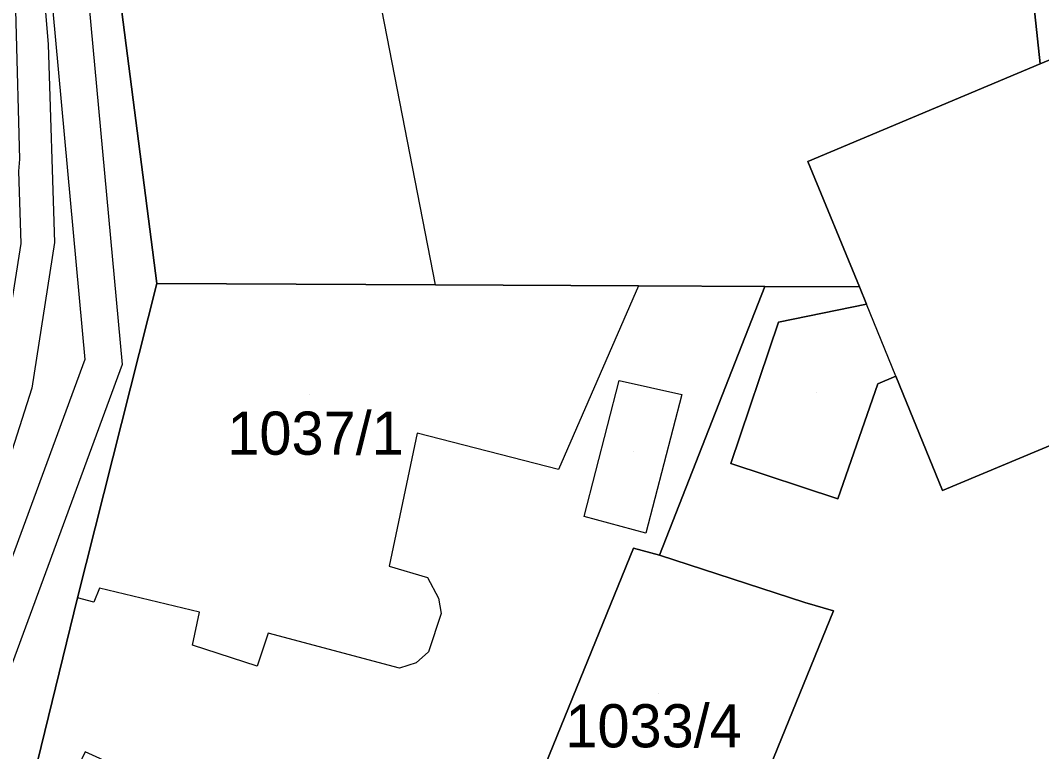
# Model space of a CAD drawing. Extents: x -263423 to -261326, y -1240067 to -1237864.
# Drawn here: x -262583.21 to -262535.87, y -1239608.29 to -1239574.42 of the extents above; entities that cross this region are included whole.
import ezdxf

# ---------------------------------------------------------------- set-up
doc = ezdxf.new("R2010")
doc.units = 0
for name, color, linetype in [('body_kn', 7, 'Continuous'), ('kladpar_druhypozemkov', 7, 'Continuous'), ('kladpar_hranice', 7, 'Continuous'), ('kladpar_parcelnecisla', 7, 'Continuous'), ('kladpar_plochy', 7, 'Continuous'), ('tarchy_linie', 7, 'Continuous'), ('zappar_hrandruhpozemk', 7, 'Continuous')]:
    doc.layers.add(name, color=color, linetype=linetype)

msp = doc.modelspace()

# ---------------------------------------------------------------- linework, layer by layer
at = {"layer": 'body_kn'}
for p, q in [((-262581.93, -1239575.53), (-262581.93, -1239575.53)), ((-262535.94, -1239576.42), (-262535.94, -1239576.42)), ((-262546.71, -1239580.95), (-262546.71, -1239580.95)), ((-262546.71, -1239580.95), (-262546.71, -1239580.95)), ((-262583.18, -1239584.75), (-262583.18, -1239584.75)), ((-262581.63, -1239584.7), (-262581.63, -1239584.7)), ((-262576.89, -1239586.61), (-262576.89, -1239586.61)), ((-262563.97, -1239586.67), (-262563.97, -1239586.67)), ((-262563.97, -1239586.67), (-262563.97, -1239586.67)), ((-262554.55, -1239586.71), (-262554.55, -1239586.71)), ((-262554.55, -1239586.71), (-262554.55, -1239586.71)), ((-262548.7, -1239586.74), (-262548.7, -1239586.74)), ((-262544.31, -1239586.76), (-262544.31, -1239586.76)), ((-262543.99, -1239587.56), (-262543.99, -1239587.56)), ((-262548.06, -1239588.39), (-262548.06, -1239588.39)), ((-262580.22, -1239590.13), (-262580.22, -1239590.13)), ((-262578.49, -1239590.36), (-262578.49, -1239590.36)), ((-262555.46, -1239591.1), (-262555.46, -1239591.1)), ((-262555.46, -1239591.1), (-262555.46, -1239591.1)), ((-262543.46, -1239591.25), (-262543.46, -1239591.25)), ((-262542.63, -1239590.9), (-262542.63, -1239590.9)), ((-262542.63, -1239590.9), (-262542.63, -1239590.9)), ((-262582.68, -1239591.46), (-262582.68, -1239591.46)), ((-262542.29, -1239591.74), (-262542.29, -1239591.74)), ((-262552.54, -1239591.75), (-262552.54, -1239591.75)), ((-262564.82, -1239593.54), (-262564.82, -1239593.54)), ((-262550.28, -1239594.95), (-262550.28, -1239594.95)), ((-262558.27, -1239595.23), (-262558.27, -1239595.23)), ((-262540.46, -1239596.2), (-262540.46, -1239596.2)), ((-262545.32, -1239596.59), (-262545.32, -1239596.59)), ((-262557.07, -1239597.4), (-262557.07, -1239597.4)), ((-262554.21, -1239598.18), (-262554.21, -1239598.18)), ((-262554.79, -1239598.87), (-262554.79, -1239598.87)), ((-262553.58, -1239599.2), (-262553.58, -1239599.2)), ((-262566.12, -1239599.71), (-262566.12, -1239599.71)), ((-262564.34, -1239600.23), (-262564.34, -1239600.23)), ((-262579.55, -1239600.73), (-262579.55, -1239600.73)), ((-262580.57, -1239601.17), (-262580.57, -1239601.17)), ((-262563.83, -1239601.19), (-262563.83, -1239601.19)), ((-262579.81, -1239601.37), (-262579.81, -1239601.37)), ((-262546.84, -1239601.39), (-262546.84, -1239601.39)), ((-262574.91, -1239601.84), (-262574.91, -1239601.84)), ((-262563.71, -1239601.89), (-262563.71, -1239601.89)), ((-262545.51, -1239601.78), (-262545.51, -1239601.78)), ((-262571.73, -1239602.81), (-262571.73, -1239602.81)), ((-262575.23, -1239603.36), (-262575.23, -1239603.36)), ((-262564.29, -1239603.67), (-262564.29, -1239603.67)), ((-262572.24, -1239604.33), (-262572.24, -1239604.33)), ((-262565.63, -1239604.43), (-262565.63, -1239604.43)), ((-262564.86, -1239604.18), (-262564.86, -1239604.18))]:
    msp.add_line(p, q, dxfattribs=at)
at = {"layer": 'kladpar_druhypozemkov'}
for p, q in [((-262569.8, -1239591.74), (-262569.8, -1239591.74)), ((-262546.29, -1239591.65), (-262546.29, -1239591.65)), ((-262554.78, -1239594.37), (-262554.78, -1239594.37)), ((-262553.63, -1239605.61), (-262553.63, -1239605.61))]:
    msp.add_line(p, q, dxfattribs=at)
at = {"layer": 'kladpar_hranice'}
for points in [[(-262554.93, -1239548.7), (-262548.69, -1239547.45), (-262545.38, -1239546.83), (-262539.53, -1239545.71), (-262537.05, -1239566.1), (-262536.8, -1239568.38), (-262536.62, -1239570.05), (-262536.55, -1239570.66), (-262536.31, -1239572.94), (-262535.94, -1239576.42), (-262546.71, -1239580.95), (-262544.31, -1239586.76), (-262548.7, -1239586.74), (-262554.55, -1239586.71), (-262563.97, -1239586.67), (-262576.89, -1239586.61), (-262581.11, -1239553.86), (-262572.45, -1239551.86), (-262569.26, -1239551.18), (-262554.93, -1239548.7)], [(-262581.11, -1239553.86), (-262576.89, -1239586.61), (-262580.57, -1239601.17), (-262582.76, -1239610.14), (-262583.09, -1239610.97), (-262586.79, -1239619.33), (-262587.67, -1239621.32), (-262590.66, -1239628.06), (-262591.04, -1239629.72), (-262597.4, -1239644.27), (-262606.82, -1239662.32), (-262607.46, -1239663.71), (-262608.04, -1239664.92), (-262610.48, -1239669.93), (-262611.63, -1239672.29)], [(-262546.71, -1239580.95), (-262535.94, -1239576.42), (-262514.53, -1239567.54), (-262514.85, -1239566.58), (-262507.9, -1239563.88), (-262497.08, -1239559.78), (-262489.86, -1239576.61), (-262495.53, -1239579.1), (-262490.3, -1239591.72), (-262495.72, -1239594.16), (-262495.84, -1239593.9), (-262498.9, -1239587.5), (-262502.36, -1239580.27), (-262540.46, -1239596.2), (-262542.29, -1239591.74), (-262542.63, -1239590.9), (-262543.46, -1239591.25), (-262545.32, -1239596.59), (-262550.28, -1239594.95), (-262548.06, -1239588.39), (-262543.99, -1239587.56), (-262544.31, -1239586.76), (-262546.71, -1239580.95)], [(-262514.53, -1239567.54), (-262535.94, -1239576.42), (-262536.31, -1239572.94), (-262531.29, -1239571.69)], [(-262554.17, -1239623.01), (-262545.51, -1239601.78), (-262546.84, -1239601.39), (-262553.58, -1239599.2), (-262548.7, -1239586.74), (-262544.31, -1239586.76), (-262543.99, -1239587.56), (-262548.06, -1239588.39), (-262550.28, -1239594.95), (-262545.32, -1239596.59), (-262543.46, -1239591.25), (-262542.63, -1239590.9), (-262542.29, -1239591.74), (-262540.46, -1239596.2), (-262502.36, -1239580.27), (-262498.9, -1239587.5), (-262533.95, -1239602.15), (-262524.98, -1239623.92), (-262538.45, -1239625.54), (-262545.79, -1239626.42), (-262554.17, -1239623.01)], [(-262563.97, -1239586.67), (-262554.55, -1239586.71), (-262548.7, -1239586.74), (-262553.58, -1239599.2), (-262554.79, -1239598.87), (-262559.56, -1239610.59), (-262562.71, -1239609.22), (-262565.67, -1239616.14), (-262562.44, -1239617.64), (-262563.52, -1239620.29), (-262567.07, -1239618.3), (-262564.83, -1239613.47), (-262570.48, -1239610.84), (-262571.19, -1239612.42), (-262580.21, -1239608.31), (-262581.75, -1239611.55), (-262583.09, -1239610.97), (-262582.76, -1239610.14), (-262580.57, -1239601.17), (-262576.89, -1239586.61), (-262563.97, -1239586.67)], [(-262563.52, -1239620.29), (-262562.44, -1239617.64), (-262559.56, -1239610.59), (-262554.79, -1239598.87), (-262553.58, -1239599.2), (-262546.84, -1239601.39), (-262545.51, -1239601.78), (-262554.17, -1239623.01), (-262563.52, -1239620.29)]]:
    msp.add_lwpolyline(points, dxfattribs=at)
at = {"layer": 'kladpar_plochy'}
for points in [[(-262554.93, -1239548.7), (-262548.69, -1239547.45), (-262545.38, -1239546.83), (-262539.53, -1239545.71), (-262537.05, -1239566.1), (-262536.8, -1239568.38), (-262536.62, -1239570.05), (-262536.55, -1239570.66), (-262536.31, -1239572.94), (-262535.94, -1239576.42), (-262546.71, -1239580.95), (-262544.31, -1239586.76), (-262548.7, -1239586.74), (-262554.55, -1239586.71), (-262563.97, -1239586.67), (-262576.89, -1239586.61), (-262581.11, -1239553.86), (-262572.45, -1239551.86), (-262569.26, -1239551.18)], [(-262546.71, -1239580.95), (-262535.94, -1239576.42), (-262514.53, -1239567.54), (-262514.85, -1239566.58), (-262507.9, -1239563.88), (-262497.08, -1239559.78), (-262489.86, -1239576.61), (-262495.53, -1239579.1), (-262490.3, -1239591.72), (-262495.72, -1239594.16), (-262495.84, -1239593.9), (-262498.9, -1239587.5), (-262502.36, -1239580.27), (-262540.46, -1239596.2), (-262542.29, -1239591.74), (-262542.63, -1239590.9), (-262543.46, -1239591.25), (-262545.32, -1239596.59), (-262550.28, -1239594.95), (-262548.06, -1239588.39), (-262543.99, -1239587.56), (-262544.31, -1239586.76)], [(-262554.17, -1239623.01), (-262545.51, -1239601.78), (-262546.84, -1239601.39), (-262553.58, -1239599.2), (-262548.7, -1239586.74), (-262544.31, -1239586.76), (-262543.99, -1239587.56), (-262548.06, -1239588.39), (-262550.28, -1239594.95), (-262545.32, -1239596.59), (-262543.46, -1239591.25), (-262542.63, -1239590.9), (-262542.29, -1239591.74), (-262540.46, -1239596.2), (-262502.36, -1239580.27), (-262498.9, -1239587.5), (-262533.95, -1239602.15), (-262524.98, -1239623.92), (-262538.45, -1239625.54), (-262545.79, -1239626.42)], [(-262563.97, -1239586.67), (-262554.55, -1239586.71), (-262548.7, -1239586.74), (-262553.58, -1239599.2), (-262554.79, -1239598.87), (-262559.56, -1239610.59), (-262562.71, -1239609.22), (-262565.67, -1239616.14), (-262562.44, -1239617.64), (-262563.52, -1239620.29), (-262567.07, -1239618.3), (-262564.83, -1239613.47), (-262570.48, -1239610.84), (-262571.19, -1239612.42), (-262580.21, -1239608.31), (-262581.75, -1239611.55), (-262583.09, -1239610.97), (-262582.76, -1239610.14), (-262580.57, -1239601.17), (-262576.89, -1239586.61)], [(-262563.52, -1239620.29), (-262562.44, -1239617.64), (-262559.56, -1239610.59), (-262554.79, -1239598.87), (-262553.58, -1239599.2), (-262546.84, -1239601.39), (-262545.51, -1239601.78), (-262554.17, -1239623.01)]]:
    msp.add_lwpolyline(points, close=True, dxfattribs=at)
for points in [[(-262581.11, -1239553.86), (-262576.89, -1239586.61), (-262580.57, -1239601.17), (-262582.76, -1239610.14), (-262583.09, -1239610.97), (-262586.79, -1239619.33), (-262587.67, -1239621.32), (-262590.66, -1239628.06), (-262591.04, -1239629.72), (-262597.4, -1239644.27), (-262606.82, -1239662.32), (-262607.46, -1239663.71), (-262608.04, -1239664.92), (-262610.48, -1239669.93), (-262611.63, -1239672.29)], [(-262514.53, -1239567.54), (-262535.94, -1239576.42), (-262536.31, -1239572.94), (-262531.29, -1239571.69)]]:
    msp.add_lwpolyline(points, dxfattribs=at)
at = {"layer": 'tarchy_linie'}
for points in [[(-262589.94, -1239510.37), (-262590.29, -1239520.22), (-262583.63, -1239553.12), (-262580.22, -1239590.13), (-262598.17, -1239638.84), (-262610.71, -1239664.55)], [(-262593.09, -1239511.41), (-262591.03, -1239517.52), (-262582.87, -1239564.2), (-262581.93, -1239575.53), (-262581.63, -1239584.7), (-262582.68, -1239591.46), (-262590.05, -1239614.5), (-262607.03, -1239655.6), (-262607.77, -1239657.08), (-262611.54, -1239661.47)], [(-262581.95, -1239552.87), (-262578.49, -1239590.36), (-262596.6, -1239639.51), (-262610.03, -1239667.05), (-262610.71, -1239664.55), (-262611.54, -1239661.47), (-262612.03, -1239659.66), (-262609.07, -1239656.22), (-262608.44, -1239654.96), (-262591.53, -1239614.03), (-262590.46, -1239610.69), (-262589.57, -1239609.22), (-262588.74, -1239607.25), (-262586.03, -1239598.98), (-262585.71, -1239597.71), (-262585.26, -1239595.68), (-262585.19, -1239595.3), (-262585.06, -1239594.53), (-262584.73, -1239592.85), (-262584.21, -1239591.22), (-262583.18, -1239584.75), (-262583.29, -1239581.4), (-262583.24, -1239580.85), (-262583.57, -1239568.17)]]:
    msp.add_lwpolyline(points, dxfattribs=at)
at = {"layer": 'zappar_hrandruhpozemk'}
for p, q in [((-262563.97, -1239586.67), (-262567.47, -1239568.7)), ((-262554.55, -1239586.71), (-262558.27, -1239595.23)), ((-262542.63, -1239590.9), (-262543.99, -1239587.56)), ((-262557.07, -1239597.4), (-262555.46, -1239591.1)), ((-262554.21, -1239598.18), (-262557.07, -1239597.4)), ((-262572.24, -1239604.33), (-262575.23, -1239603.36))]:
    msp.add_line(p, q, dxfattribs=at)
for points in [[(-262555.46, -1239591.1), (-262552.54, -1239591.75), (-262554.21, -1239598.18)], [(-262558.27, -1239595.23), (-262564.82, -1239593.54), (-262566.12, -1239599.71), (-262564.34, -1239600.23), (-262563.83, -1239601.19), (-262563.71, -1239601.89), (-262564.29, -1239603.67), (-262564.86, -1239604.18), (-262565.63, -1239604.43), (-262571.73, -1239602.81), (-262572.24, -1239604.33)], [(-262575.23, -1239603.36), (-262574.91, -1239601.84), (-262579.55, -1239600.73), (-262579.81, -1239601.37), (-262580.57, -1239601.17)]]:
    msp.add_lwpolyline(points, dxfattribs=at)

# ---------------------------------------------------------------- texts
at = {"layer": 'kladpar_parcelnecisla'}
for s, p in [('1037/1', (-262573.618, -1239594.54)), ('1033/4', (-262557.947, -1239608.1))]:
    msp.add_text(s, height=2, dxfattribs=at).set_placement(p)

doc.saveas('drawing.dxf')
